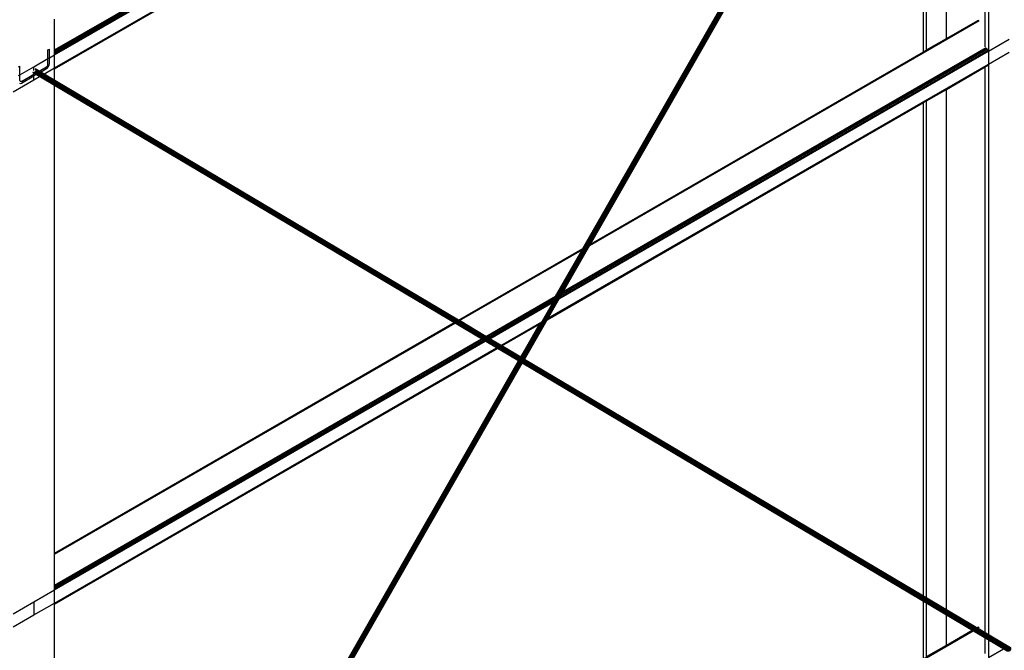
# Model space of a CAD drawing. Header units: millimetres. Extents: x 10 to 1250, y -62 to 528.
# Tile 668 of 909: x 610.89 to 613.59, y 508.38 to 510.11. Entities that reach past the tile are written whole.
import ezdxf

# ---------------------------------------------------------------- set-up
doc = ezdxf.new("R2010")
doc.units = ezdxf.units.MM
doc.header["$LTSCALE"] = 0.05

msp = doc.modelspace()

# ---------------------------------------------------------------- linework, layer by layer
at = {"color": 8}
for p, q in [((612.2661, 509.1815), (613.6016, 511.5167)), ((612.2666, 509.1811), (613.6021, 511.5163)), ((612.2671, 509.1806), (613.6027, 511.516)), ((612.2676, 509.1799), (613.6034, 511.5156)), ((612.2681, 509.1793), (613.604, 511.5153)), ((612.2685, 509.1785), (613.6047, 511.5149)), ((612.2689, 509.1777), (613.6053, 511.5145)), ((612.2692, 509.1768), (613.606, 511.5141)), ((612.2695, 509.1759), (613.6066, 511.5138)), ((612.2698, 509.175), (613.6071, 511.5135)), ((612.2699, 509.174), (613.6077, 511.5132)), ((612.27, 509.1731), (613.6081, 511.5129)), ((612.27, 509.1722), (613.6085, 511.5127)), ((612.2708, 509.1727), (613.6089, 511.5125)), ((612.2714, 509.1732), (613.6092, 511.5123)), ((612.2719, 509.1737), (613.6094, 511.5122)), ((610.9842, 510.0263), (613.5418, 511.503)), ((610.9842, 510.0233), (613.5439, 511.5012)), ((610.9842, 510.0198), (613.5458, 511.4987)), ((610.9842, 510.0162), (613.547, 511.4959)), ((610.9842, 510.0132), (613.5475, 511.4931)), ((610.9842, 509.9773), (613.5475, 511.4573)), ((610.9842, 509.9753), (613.547, 511.455)), ((612.3538, 509.3361), (613.5472, 511.4228)), ((612.3547, 509.3389), (613.5467, 511.423)), ((612.3552, 509.3406), (613.5461, 511.4231)), ((612.3556, 509.3421), (613.5456, 511.4231)), ((612.3558, 509.3431), (613.5452, 511.4229)), ((612.356, 509.3441), (613.5448, 511.4227)), ((612.3564, 509.3451), (613.5444, 511.4223)), ((613.5475, 511.4036), (613.5475, 510.0234)), ((613.5388, 510.0975), (613.5388, 511.3885)), ((610.9842, 509.9746), (613.3693, 511.3517)), ((613.4321, 510.0575), (613.4321, 511.2019)), ((612.4344, 509.4815), (613.3693, 511.1162)), ((613.3779, 510.0263), (613.3779, 511.1072)), ((612.455, 509.4934), (613.3693, 511.0921)), ((613.3693, 510.0213), (613.3693, 511.0921)), ((610.9842, 510.0263), (610.9842, 510.1112)), ((612.4527, 509.4893), (613.5224, 510.107)), ((612.4544, 509.4923), (613.5203, 510.1077)), ((613.4321, 510.0575), (613.5184, 510.1074)), ((613.5388, 510.035), (613.5388, 510.0975)), ((613.3779, 510.0263), (613.4321, 510.0575)), ((613.5475, 510.0234), (613.6043, 510.0563)), ((610.9657, 510.0263), (610.9697, 510.0286)), ((610.9657, 510.0025), (610.9657, 510.0263)), ((610.9697, 510.0049), (610.9697, 510.0286)), ((610.9842, 510.0233), (610.9842, 510.0263)), ((610.9842, 510.0198), (610.9842, 510.0233)), ((612.369, 509.3431), (613.5475, 510.0234)), ((612.3716, 509.3475), (613.547, 510.0262)), ((612.3746, 509.3529), (613.5458, 510.029)), ((612.3777, 509.3582), (613.5439, 510.0315)), ((612.3802, 509.3627), (613.5418, 510.0333)), ((613.3693, 510.0213), (613.3779, 510.0263)), ((613.5475, 510.0234), (613.5475, 509.9876)), ((610.9273, 509.9804), (610.9657, 510.0025)), ((610.9657, 510.0025), (610.9697, 510.0049)), ((610.9657, 509.9866), (610.9657, 510.0025)), ((610.9697, 510.0049), (610.9842, 510.0132)), ((610.9697, 509.989), (610.9697, 510.0049)), ((610.9842, 510.0162), (610.9842, 510.0198)), ((610.9842, 510.0132), (610.9842, 510.0162)), ((610.9842, 509.9773), (610.9842, 510.0132)), ((612.455, 509.4934), (613.3693, 510.0213)), ((613.5475, 509.9876), (613.6043, 510.0204)), ((610.8849, 509.9796), (610.8889, 509.982)), ((610.8889, 509.9582), (610.8889, 509.982)), ((610.8889, 509.9582), (610.9273, 509.9804)), ((610.9273, 509.9696), (610.9273, 509.9804)), ((610.9303, 509.9747), (610.9306, 509.9746)), ((610.9306, 509.9746), (610.9311, 509.9742)), ((610.9416, 509.9681), (610.9306, 509.9746)), ((612.2666, 509.1811), (610.9311, 509.9742)), ((610.9311, 509.9742), (610.9315, 509.9737)), ((612.2671, 509.1806), (610.9315, 509.9737)), ((610.9315, 509.9737), (610.9318, 509.9732)), ((612.2676, 509.1799), (610.9318, 509.9732)), ((610.9318, 509.9732), (610.9321, 509.9726)), ((612.2681, 509.1793), (610.9321, 509.9726)), ((610.9321, 509.9726), (610.9323, 509.972)), ((610.9324, 509.9692), (610.9322, 509.9685)), ((612.2685, 509.1785), (610.9323, 509.972)), ((610.9323, 509.972), (610.9325, 509.9713)), ((610.9325, 509.9699), (610.9324, 509.9692)), ((612.2698, 509.175), (610.9324, 509.9692)), ((612.2689, 509.1777), (610.9325, 509.9713)), ((610.9325, 509.9713), (610.9325, 509.9706)), ((612.2692, 509.1768), (610.9325, 509.9706)), ((610.9325, 509.9706), (610.9325, 509.9699)), ((612.2695, 509.1759), (610.9325, 509.9699)), ((610.9416, 509.9681), (610.9617, 509.9796)), ((610.9456, 509.9657), (610.9617, 509.975)), ((610.9546, 509.9603), (610.9842, 509.9773)), ((610.9617, 509.9796), (610.9632, 509.9809)), ((610.9617, 509.975), (610.9647, 509.9775)), ((610.9632, 509.9809), (610.9645, 509.9826)), ((610.9645, 509.9826), (610.9654, 509.9847)), ((610.9647, 509.9775), (610.9674, 509.981)), ((610.9654, 509.9847), (610.9657, 509.9866)), ((610.9674, 509.981), (610.9691, 509.985)), ((610.9691, 509.985), (610.9697, 509.989)), ((610.9842, 509.9753), (610.9842, 509.9773)), ((610.9842, 509.9746), (610.9842, 509.9753)), ((610.9842, 509.9428), (610.9842, 509.9746)), ((612.3367, 509.2865), (613.547, 509.9853)), ((612.3384, 509.2895), (613.5475, 509.9876)), ((613.4321, 509.9182), (613.5388, 509.9798)), ((613.5388, 509.9798), (613.5458, 509.9839)), ((613.5388, 508.4318), (613.5388, 509.9798)), ((613.5475, 509.9876), (613.5475, 508.4205)), ((610.8705, 509.9117), (610.9273, 509.9445)), ((610.8849, 509.9559), (610.8889, 509.9582)), ((610.8889, 509.9423), (610.8889, 509.9582)), ((610.8892, 509.9407), (610.8889, 509.9423)), ((610.893, 509.94), (610.9273, 509.9598)), ((610.893, 509.9353), (610.9273, 509.9551)), ((610.9246, 509.9642), (610.9243, 509.9644)), ((610.9251, 509.964), (610.9246, 509.9642)), ((610.9273, 509.9626), (610.9246, 509.9642)), ((612.2607, 509.1708), (610.9251, 509.964)), ((610.9257, 509.9639), (610.9251, 509.964)), ((612.2615, 509.1706), (610.9257, 509.9639)), ((610.9264, 509.9638), (610.9257, 509.9639)), ((610.927, 509.9639), (610.9264, 509.9638)), ((612.2622, 509.1705), (610.9264, 509.9638)), ((610.9277, 509.964), (610.927, 509.9639)), ((612.2631, 509.1705), (610.927, 509.9639)), ((610.9273, 509.9598), (610.9273, 509.9626)), ((610.9297, 509.9612), (610.9273, 509.9626)), ((610.9273, 509.9598), (610.9297, 509.9612)), ((610.9273, 509.9551), (610.9273, 509.9598)), ((610.9273, 509.9551), (610.9337, 509.9588)), ((610.9273, 509.9445), (610.9273, 509.9551)), ((610.9273, 509.9445), (610.9428, 509.9534)), ((610.9283, 509.9642), (610.9277, 509.964)), ((612.2639, 509.1705), (610.9277, 509.964)), ((610.929, 509.9645), (610.9283, 509.9642)), ((612.2648, 509.1705), (610.9283, 509.9642)), ((610.9296, 509.9649), (610.929, 509.9645)), ((612.2657, 509.1707), (610.929, 509.9645)), ((610.9301, 509.9654), (610.9296, 509.9649)), ((612.2667, 509.1709), (610.9296, 509.9649)), ((610.9337, 509.9588), (610.9297, 509.9612)), ((610.9307, 509.9659), (610.9301, 509.9654)), ((612.2676, 509.1711), (610.9301, 509.9654)), ((610.9311, 509.9665), (610.9307, 509.9659)), ((612.2684, 509.1714), (610.9307, 509.9659)), ((610.9315, 509.9671), (610.9311, 509.9665)), ((612.2693, 509.1718), (610.9311, 509.9665)), ((610.9319, 509.9678), (610.9315, 509.9671)), ((610.9315, 509.9671), (612.27, 509.1722)), ((610.9322, 509.9685), (610.9319, 509.9678)), ((612.27, 509.1731), (610.9319, 509.9678)), ((612.2699, 509.174), (610.9322, 509.9685)), ((610.9428, 509.9534), (610.9337, 509.9588)), ((610.9456, 509.9657), (610.9416, 509.9681)), ((610.9842, 509.9288), (610.9428, 509.9534)), ((610.9546, 509.9603), (610.9456, 509.9657)), ((610.9842, 509.9428), (610.9546, 509.9603)), ((612.0929, 509.2843), (610.9842, 509.9428)), ((610.8873, 509.9347), (610.8899, 509.9342)), ((610.8901, 509.9397), (610.8892, 509.9407)), ((610.8899, 509.9342), (610.893, 509.9353)), ((610.8914, 509.9394), (610.8901, 509.9397)), ((610.893, 509.94), (610.8914, 509.9394)), ((612.081, 509.2775), (610.9842, 509.9288)), ((610.9842, 508.6442), (610.9842, 509.9288)), ((613.3779, 509.887), (613.4321, 509.9182)), ((613.4321, 508.4891), (613.4321, 509.9182)), ((612.3361, 509.2855), (613.3693, 509.882)), ((613.3693, 509.882), (613.3779, 509.887)), ((613.3693, 508.5263), (613.3693, 509.882)), ((613.3779, 508.5212), (613.3779, 509.887)), ((612.3802, 509.3627), (612.4527, 509.4893)), ((612.4527, 509.4893), (612.4544, 509.4923)), ((612.4544, 509.4923), (612.455, 509.4934)), ((612.0929, 509.2843), (612.4344, 509.4815)), ((612.0935, 509.284), (612.4337, 509.4804)), ((612.0952, 509.283), (612.432, 509.4774)), ((612.3596, 509.3507), (612.432, 509.4774)), ((612.432, 509.4774), (612.4337, 509.4804)), ((612.4337, 509.4804), (612.4344, 509.4815)), ((612.1677, 509.2399), (612.3596, 509.3507)), ((612.357, 509.3462), (612.3596, 509.3507)), ((612.369, 509.3431), (612.3716, 509.3475)), ((612.3716, 509.3475), (612.3746, 509.3529)), ((612.3746, 509.3529), (612.3777, 509.3582)), ((612.3777, 509.3582), (612.3802, 509.3627)), ((612.1702, 509.2384), (612.357, 509.3462)), ((612.1733, 509.2366), (612.3555, 509.3418)), ((612.1763, 509.2348), (612.3545, 509.3377)), ((612.1789, 509.2333), (612.3527, 509.3337)), ((612.3384, 509.2895), (612.369, 509.3431)), ((612.3569, 509.346), (612.357, 509.3462)), ((610.9842, 508.6442), (612.081, 509.2775)), ((610.9842, 508.6435), (612.0816, 509.2771)), ((610.9842, 508.6415), (612.0833, 509.2761)), ((612.0816, 509.2771), (612.081, 509.2775)), ((612.0833, 509.2761), (612.0816, 509.2771)), ((612.1558, 509.2331), (612.0833, 509.2761)), ((612.0935, 509.284), (612.0929, 509.2843)), ((612.0952, 509.283), (612.0935, 509.284)), ((612.1677, 509.2399), (612.0952, 509.283)), ((612.2095, 509.2151), (612.3221, 509.2801)), ((612.2112, 509.2141), (612.3196, 509.2766)), ((612.2118, 509.2137), (612.3154, 509.2735)), ((612.2636, 509.1829), (612.3154, 509.2735)), ((612.2637, 509.1829), (612.3155, 509.2736)), ((612.2638, 509.1828), (612.3158, 509.2737)), ((612.264, 509.1827), (612.3162, 509.274)), ((612.2643, 509.1825), (612.3168, 509.2743)), ((612.2646, 509.1823), (612.3177, 509.275)), ((612.2651, 509.1821), (612.3188, 509.276)), ((612.2655, 509.1818), (612.3205, 509.278)), ((612.2739, 509.1768), (612.3361, 509.2855)), ((612.3154, 509.2735), (612.3155, 509.2736)), ((612.3155, 509.2736), (612.3158, 509.2737)), ((612.3158, 509.2737), (612.3162, 509.274)), ((612.3162, 509.274), (612.3168, 509.2743)), ((612.3168, 509.2743), (612.317, 509.2744)), ((612.3361, 509.2855), (612.3367, 509.2865)), ((612.3367, 509.2865), (612.3384, 509.2895)), ((612.1702, 509.2384), (612.1677, 509.2399)), ((610.9842, 508.5566), (612.1558, 509.2331)), ((610.9842, 508.5536), (612.1583, 509.2315)), ((610.9842, 508.5501), (612.1614, 509.2297)), ((610.9842, 508.5465), (612.1644, 509.2279)), ((610.9842, 508.5435), (612.167, 509.2264)), ((612.1583, 509.2315), (612.1558, 509.2331)), ((612.1614, 509.2297), (612.1583, 509.2315)), ((612.1644, 509.2279), (612.1614, 509.2297)), ((612.1654, 509.2273), (612.1644, 509.2279)), ((612.167, 509.2264), (612.1654, 509.2273)), ((612.1976, 509.2082), (612.167, 509.2264)), ((612.1733, 509.2366), (612.1702, 509.2384)), ((612.1763, 509.2348), (612.1733, 509.2366)), ((612.1789, 509.2333), (612.1763, 509.2348)), ((612.2095, 509.2151), (612.1789, 509.2333)), ((612.2112, 509.2141), (612.2095, 509.2151)), ((612.2118, 509.2137), (612.2112, 509.2141)), ((612.2636, 509.1829), (612.2118, 509.2137)), ((610.9842, 508.5077), (612.1976, 509.2082)), ((610.9842, 508.5056), (612.1993, 509.2072)), ((610.9842, 508.5049), (612.1999, 509.2068)), ((612.1986, 509.2076), (612.1976, 509.2082)), ((612.1993, 509.2072), (612.1986, 509.2076)), ((612.1999, 509.2068), (612.1993, 509.2072)), ((612.2577, 509.1725), (612.1999, 509.2068)), ((610.9246, 506.8358), (612.2601, 509.1711)), ((610.9251, 506.8354), (612.2607, 509.1708)), ((610.9257, 506.8351), (612.2615, 509.1706)), ((610.9264, 506.8347), (612.2622, 509.1705)), ((610.927, 506.8343), (612.2631, 509.1705)), ((610.9277, 506.834), (612.2639, 509.1705)), ((610.9283, 506.8336), (612.2648, 509.1705)), ((610.929, 506.8332), (612.2657, 509.1707)), ((610.9296, 506.8329), (612.2667, 509.1709)), ((610.9301, 506.8326), (612.2676, 509.1711)), ((610.9307, 506.8323), (612.2684, 509.1714)), ((610.9311, 506.832), (612.2693, 509.1718)), ((610.9315, 506.8318), (612.27, 509.1722)), ((610.9322, 506.8322), (612.27, 509.1714)), ((610.9329, 506.8326), (612.2699, 509.1706)), ((610.9334, 506.8331), (612.2698, 509.1698)), ((610.9842, 506.9456), (612.2577, 509.1725)), ((610.9842, 506.9453), (612.2579, 509.1724)), ((610.9842, 506.9448), (612.2581, 509.1723)), ((610.9842, 506.9441), (612.2583, 509.1721)), ((610.9842, 506.9433), (612.2587, 509.1719)), ((610.9842, 506.9423), (612.2591, 509.1717)), ((610.9842, 506.9412), (612.2596, 509.1714)), ((611.0122, 506.9948), (612.2577, 509.1725)), ((611.0328, 507.0067), (612.268, 509.1664)), ((612.2577, 509.1725), (612.2577, 509.1725)), ((612.2579, 509.1724), (612.2577, 509.1725)), ((612.2581, 509.1723), (612.2579, 509.1724)), ((612.2583, 509.1721), (612.2581, 509.1723)), ((612.2587, 509.1719), (612.2583, 509.1721)), ((612.2591, 509.1717), (612.2587, 509.1719)), ((612.2596, 509.1714), (612.2591, 509.1717)), ((612.2601, 509.1711), (612.2596, 509.1714)), ((612.2637, 509.1829), (612.2636, 509.1829)), ((612.2638, 509.1828), (612.2637, 509.1829)), ((612.264, 509.1827), (612.2638, 509.1828)), ((612.2643, 509.1825), (612.264, 509.1827)), ((612.2646, 509.1823), (612.2643, 509.1825)), ((612.2651, 509.1821), (612.2646, 509.1823)), ((612.2655, 509.1818), (612.2651, 509.1821)), ((612.2661, 509.1815), (612.2655, 509.1818)), ((612.268, 509.1665), (612.2681, 509.1667)), ((613.5994, 508.3759), (612.268, 509.1665)), ((612.268, 509.1664), (612.268, 509.1665)), ((613.3693, 508.5124), (612.268, 509.1664)), ((612.2681, 509.1667), (612.2683, 509.1669)), ((613.6001, 508.3757), (612.2681, 509.1667)), ((612.2683, 509.1669), (612.2685, 509.1672)), ((613.6008, 508.3756), (612.2683, 509.1669)), ((612.2685, 509.1672), (612.2687, 509.1676)), ((613.6017, 508.3755), (612.2685, 509.1672)), ((612.2687, 509.1676), (612.2689, 509.1681)), ((613.6025, 508.3755), (612.2687, 509.1676)), ((612.2689, 509.1681), (612.2692, 509.1686)), ((613.6034, 508.3756), (612.2689, 509.1681)), ((612.2692, 509.1686), (612.2695, 509.1692)), ((613.6043, 508.3757), (612.2692, 509.1686)), ((613.6052, 508.3759), (612.2695, 509.1692)), ((613.6061, 508.3762), (612.2698, 509.1698)), ((613.607, 508.3765), (612.2699, 509.1706)), ((612.27, 509.1722), (613.6085, 508.3773)), ((613.6078, 508.3769), (612.27, 509.1714)), ((613.6089, 508.378), (612.2708, 509.1727)), ((613.6092, 508.3787), (612.2714, 509.1732)), ((613.6094, 508.3794), (612.2719, 509.1737)), ((612.2724, 509.1742), (612.2727, 509.1747)), ((613.6095, 508.3801), (612.2724, 509.1742)), ((612.2727, 509.1747), (612.273, 509.1752)), ((613.6095, 508.3809), (612.2727, 509.1747)), ((612.273, 509.1752), (612.2733, 509.1757)), ((613.6095, 508.3816), (612.273, 509.1752)), ((612.2733, 509.1757), (612.2735, 509.176)), ((613.6093, 508.3822), (612.2733, 509.1757)), ((612.2735, 509.176), (612.2737, 509.1763)), ((613.6091, 508.3829), (612.2735, 509.176)), ((612.2737, 509.1763), (612.2738, 509.1766)), ((613.6088, 508.3834), (612.2737, 509.1763)), ((612.2738, 509.1766), (612.2739, 509.1767)), ((613.6085, 508.384), (612.2738, 509.1766)), ((613.3693, 508.5263), (612.2739, 509.1768)), ((612.2739, 509.1767), (612.2739, 509.1768)), ((613.6081, 508.3844), (612.2739, 509.1767)), ((610.9842, 508.6435), (610.9842, 508.6442)), ((610.9842, 508.6415), (610.9842, 508.6435)), ((610.9842, 508.5566), (610.9842, 508.6415)), ((610.9273, 508.5107), (610.9842, 508.5435)), ((610.9842, 508.5536), (610.9842, 508.5566)), ((610.9842, 508.5501), (610.9842, 508.5536)), ((610.9842, 508.5465), (610.9842, 508.5501)), ((610.9842, 508.5435), (610.9842, 508.5465)), ((610.9842, 508.5077), (610.9842, 508.5435)), ((610.8705, 508.4779), (610.9273, 508.5107)), ((610.9273, 508.5107), (610.9273, 508.4748)), ((613.3779, 508.5212), (613.3693, 508.5263)), ((613.3693, 508.3556), (613.3693, 508.5124)), ((613.3779, 508.5073), (613.3693, 508.5124)), ((613.4321, 508.4891), (613.3779, 508.5212)), ((610.9273, 508.4748), (610.9842, 508.5077)), ((610.9842, 508.5056), (610.9842, 508.5077)), ((610.9842, 508.5049), (610.9842, 508.5056)), ((610.9842, 506.9786), (610.9842, 508.5049)), ((613.3779, 508.3606), (613.3779, 508.5073)), ((613.4321, 508.4751), (613.3779, 508.5073)), ((613.515, 508.4398), (613.4321, 508.4891)), ((610.8705, 508.442), (610.9273, 508.4748)), ((613.4321, 508.3919), (613.4321, 508.4751)), ((613.5032, 508.4329), (613.4321, 508.4751)), ((611.0305, 507.0026), (613.5055, 508.4315)), ((611.0322, 507.0056), (613.5038, 508.4325)), ((613.4321, 508.3919), (613.5032, 508.4329)), ((613.5038, 508.4325), (613.5032, 508.4329)), ((613.5055, 508.4315), (613.5038, 508.4325)), ((613.5388, 508.4117), (613.5055, 508.4315)), ((613.515, 508.4398), (613.5184, 508.4417)), ((613.5157, 508.4394), (613.515, 508.4398)), ((613.5157, 508.4394), (613.5203, 508.4421)), ((613.5174, 508.4384), (613.5157, 508.4394)), ((613.5174, 508.4384), (613.5224, 508.4413)), ((613.5388, 508.4257), (613.5174, 508.4384)), ((613.5388, 508.4257), (613.5388, 508.4318)), ((613.5475, 508.4205), (613.5388, 508.4257)), ((613.5388, 508.3693), (613.5388, 508.4117)), ((613.5472, 508.4067), (613.5388, 508.4117)), ((613.5475, 508.4066), (613.5472, 508.4067)), ((613.601, 508.3887), (613.5475, 508.4205)), ((613.5475, 508.4066), (613.5475, 508.3578)), ((613.5891, 508.3818), (613.5475, 508.4066)), ((613.3779, 508.3606), (613.4321, 508.3919)), ((613.5475, 508.3578), (613.5891, 508.3818)), ((613.5985, 508.3763), (613.5891, 508.3818))]:
    msp.add_line(p, q, dxfattribs=at)

doc.saveas('drawing.dxf')
